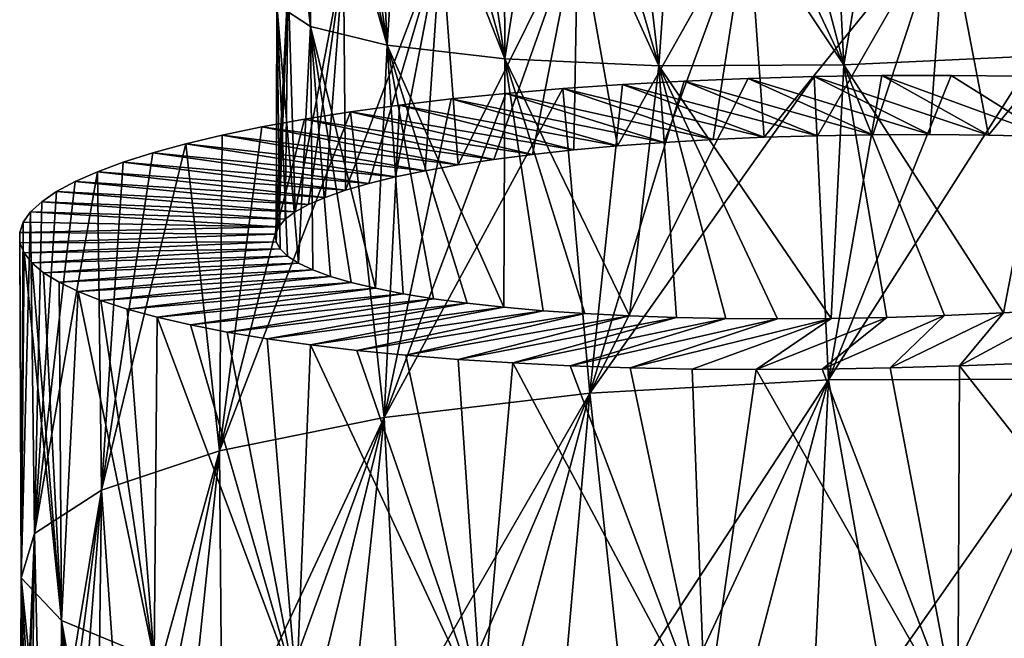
# Model space of a CAD drawing. Header units: millimetres. Extents: x -161 to 161, y -94 to 1149.
# Tile 826 of 1056: x 37.5 to 42.12, y 427.94 to 430.84. Entities that reach past the tile are written whole.
import ezdxf

# ---------------------------------------------------------------- set-up
doc = ezdxf.new("R2010")
doc.units = ezdxf.units.MM
doc.header["$LTSCALE"] = 81.481481
for name, color, linetype in [('72', 7, 'CONTINUOUS'), ('73', 7, 'CONTINUOUS'), ('82', 7, 'CONTINUOUS')]:
    doc.layers.add(name, color=color, linetype=linetype)

msp = doc.modelspace()

# ---------------------------------------------------------------- linework, layer by layer
at = {"layer": '72', "color": 7, "linetype": 'CONTINUOUS', "true_color": 0xaaaaaa}
for points in [[(40.3262, 430.5348, -8.0775), (41.2402, 430.2948, -7.2904), (40.6159, 430.5507, -8.2842), (40.3262, 430.5348, -8.0775)], [(40.6159, 430.5507, -8.2842), (41.499, 430.299, -7.4611), (40.9155, 430.563, -8.4766), (40.6159, 430.5507, -8.2842)], [(41.2402, 430.2948, -7.2904), (41.499, 430.299, -7.4611), (40.6159, 430.5507, -8.2842), (41.2402, 430.2948, -7.2904)], [(40.9155, 430.563, -8.4766), (41.7661, 430.2997, -7.6183), (41.2245, 430.5716, -8.6543), (40.9155, 430.563, -8.4766)], [(41.499, 430.299, -7.4611), (41.7661, 430.2997, -7.6183), (40.9155, 430.563, -8.4766), (41.499, 430.299, -7.4611)], [(41.2245, 430.5716, -8.6543), (42.0409, 430.297, -7.7616), (41.542, 430.5763, -8.8167), (41.2245, 430.5716, -8.6543)], [(41.7661, 430.2997, -7.6183), (42.0409, 430.297, -7.7616), (41.2245, 430.5716, -8.6543), (41.7661, 430.2997, -7.6183)], [(41.542, 430.5763, -8.8167), (42.3226, 430.2905, -7.8906), (41.8671, 430.5769, -8.9632), (41.542, 430.5763, -8.8167)], [(42.0409, 430.297, -7.7616), (42.3226, 430.2905, -7.8906), (41.542, 430.5763, -8.8167), (42.0409, 430.297, -7.7616)], [(41.8671, 430.5769, -8.9632), (42.3226, 430.2905, -7.8906), (42.199, 430.5733, -9.0934), (41.8671, 430.5769, -8.9632)], [(39.7797, 430.4929, -7.623), (40.7508, 430.277, -6.9107), (40.0473, 430.5155, -7.857), (39.7797, 430.4929, -7.623)], [(40.0473, 430.5155, -7.857), (40.9906, 430.2874, -7.1068), (40.3262, 430.5348, -8.0775), (40.0473, 430.5155, -7.857)], [(40.7508, 430.277, -6.9107), (40.9906, 430.2874, -7.1068), (40.0473, 430.5155, -7.857), (40.7508, 430.277, -6.9107)], [(40.9906, 430.2874, -7.1068), (41.2402, 430.2948, -7.2904), (40.3262, 430.5348, -8.0775), (40.9906, 430.2874, -7.1068)], [(39.2814, 430.4384, -7.1167), (40.3038, 430.2473, -6.4831), (39.5241, 430.4671, -7.3761), (39.2814, 430.4384, -7.1167)], [(39.5241, 430.4671, -7.3761), (40.5216, 430.2635, -6.7026), (39.7797, 430.4929, -7.623), (39.5241, 430.4671, -7.3761)], [(40.3038, 430.2473, -6.4831), (40.5216, 430.2635, -6.7026), (39.5241, 430.4671, -7.3761), (40.3038, 430.2473, -6.4831)], [(40.5216, 430.2635, -6.7026), (40.7508, 430.277, -6.9107), (39.7797, 430.4929, -7.623), (40.5216, 430.2635, -6.7026)], [(38.8367, 430.3728, -6.5636), (39.9045, 430.2072, -6.0121), (39.052, 430.4069, -6.8455), (38.8367, 430.3728, -6.5636)], [(39.052, 430.4069, -6.8455), (40.098, 430.2285, -6.2528), (39.2814, 430.4384, -7.1167), (39.052, 430.4069, -6.8455)], [(39.9045, 430.2072, -6.0121), (40.098, 430.2285, -6.2528), (39.052, 430.4069, -6.8455), (39.9045, 430.2072, -6.0121)], [(40.098, 430.2285, -6.2528), (40.3038, 430.2473, -6.4831), (39.2814, 430.4384, -7.1167), (40.098, 430.2285, -6.2528)], [(38.6358, 430.3363, -6.2715), (39.7237, 430.1836, -5.7616), (38.8367, 430.3728, -6.5636), (38.6358, 430.3363, -6.2715)], [(39.7237, 430.1836, -5.7616), (39.9045, 430.2072, -6.0121), (38.8367, 430.3728, -6.5636), (39.7237, 430.1836, -5.7616)], [(38.45, 430.2978, -5.9702), (39.556, 430.158, -5.5019), (38.6358, 430.3363, -6.2715), (38.45, 430.2978, -5.9702)], [(39.556, 430.158, -5.5019), (39.7237, 430.1836, -5.7616), (38.6358, 430.3363, -6.2715), (39.556, 430.158, -5.5019)], [(38.2797, 430.2573, -5.6603), (39.4019, 430.1305, -5.2336), (38.45, 430.2978, -5.9702), (38.2797, 430.2573, -5.6603)], [(39.4019, 430.1305, -5.2336), (39.556, 430.158, -5.5019), (38.45, 430.2978, -5.9702), (39.4019, 430.1305, -5.2336)], [(38.1253, 430.215, -5.3424), (39.2622, 430.1013, -4.9576), (38.2797, 430.2573, -5.6603), (38.1253, 430.215, -5.3424)], [(39.2622, 430.1013, -4.9576), (39.4019, 430.1305, -5.2336), (38.2797, 430.2573, -5.6603), (39.2622, 430.1013, -4.9576)], [(37.9873, 430.1713, -5.0172), (39.1372, 430.0706, -4.6747), (38.1253, 430.215, -5.3424), (37.9873, 430.1713, -5.0172)], [(39.1372, 430.0706, -4.6747), (39.2622, 430.1013, -4.9576), (38.1253, 430.215, -5.3424), (39.1372, 430.0706, -4.6747)], [(37.8661, 430.1261, -4.6855), (39.0277, 430.0387, -4.3859), (37.9873, 430.1713, -5.0172), (37.8661, 430.1261, -4.6855)], [(39.0277, 430.0387, -4.3859), (39.1372, 430.0706, -4.6747), (37.9873, 430.1713, -5.0172), (39.0277, 430.0387, -4.3859)], [(37.7618, 430.0799, -4.3481), (38.9336, 430.0058, -4.092), (37.8661, 430.1261, -4.6855), (37.7618, 430.0799, -4.3481)], [(38.9336, 430.0058, -4.092), (39.0277, 430.0387, -4.3859), (37.8661, 430.1261, -4.6855), (38.9336, 430.0058, -4.092)], [(37.6747, 430.0328, -4.006), (38.8553, 429.972, -3.7938), (37.7618, 430.0799, -4.3481), (37.6747, 430.0328, -4.006)], [(38.8553, 429.972, -3.7938), (38.9336, 430.0058, -4.092), (37.7618, 430.0799, -4.3481), (38.8553, 429.972, -3.7938)], [(37.605, 429.9852, -3.6601), (38.7926, 429.9376, -3.4918), (37.6747, 430.0328, -4.006), (37.605, 429.9852, -3.6601)], [(38.7926, 429.9376, -3.4918), (38.8553, 429.972, -3.7938), (37.6747, 430.0328, -4.006), (38.7926, 429.9376, -3.4918)], [(37.5528, 429.9371, -3.3115), (38.7459, 429.9028, -3.1868), (37.605, 429.9852, -3.6601), (37.5528, 429.9371, -3.3115)], [(38.7459, 429.9028, -3.1868), (38.7926, 429.9376, -3.4918), (37.605, 429.9852, -3.6601), (38.7459, 429.9028, -3.1868)], [(37.5183, 429.8888, -2.961), (38.7154, 429.8678, -2.8795), (37.5528, 429.9371, -3.3115), (37.5183, 429.8888, -2.961)], [(38.7154, 429.8678, -2.8795), (38.7459, 429.9028, -3.1868), (37.5528, 429.9371, -3.3115), (38.7154, 429.8678, -2.8795)], [(37.5017, 429.8407, -2.6092), (38.7154, 429.8678, -2.8795), (37.5183, 429.8888, -2.961), (37.5017, 429.8407, -2.6092)], [(38.7011, 429.8328, -2.5707), (38.7154, 429.8678, -2.8795), (37.5017, 429.8407, -2.6092), (38.7011, 429.8328, -2.5707)], [(37.5029, 429.7927, -2.257), (38.7011, 429.8328, -2.5707), (37.5017, 429.8407, -2.6092), (37.5029, 429.7927, -2.257)], [(38.7034, 429.798, -2.2616), (38.7011, 429.8328, -2.5707), (37.5029, 429.7927, -2.257), (38.7034, 429.798, -2.2616)], [(37.5222, 429.7453, -1.9051), (38.7034, 429.798, -2.2616), (37.5029, 429.7927, -2.257), (37.5222, 429.7453, -1.9051)], [(38.7221, 429.7637, -1.9531), (38.7034, 429.798, -2.2616), (37.5222, 429.7453, -1.9051), (38.7221, 429.7637, -1.9531)], [(37.5593, 429.6985, -1.5544), (38.7221, 429.7637, -1.9531), (37.5222, 429.7453, -1.9051), (37.5593, 429.6985, -1.5544)], [(38.7571, 429.7301, -1.6463), (38.7221, 429.7637, -1.9531), (37.5593, 429.6985, -1.5544), (38.7571, 429.7301, -1.6463)], [(37.614, 429.6526, -1.2058), (38.7571, 429.7301, -1.6463), (37.5593, 429.6985, -1.5544), (37.614, 429.6526, -1.2058)], [(38.8081, 429.6974, -1.342), (38.7571, 429.7301, -1.6463), (37.614, 429.6526, -1.2058), (38.8081, 429.6974, -1.342)], [(37.6861, 429.6078, -0.8602), (38.8081, 429.6974, -1.342), (37.614, 429.6526, -1.2058), (37.6861, 429.6078, -0.8602)], [(38.8749, 429.6658, -1.0407), (38.8081, 429.6974, -1.342), (37.6861, 429.6078, -0.8602), (38.8749, 429.6658, -1.0407)], [(37.7755, 429.5644, -0.5186), (38.8749, 429.6658, -1.0407), (37.6861, 429.6078, -0.8602), (37.7755, 429.5644, -0.5186)], [(38.9575, 429.6355, -0.7432), (38.8749, 429.6658, -1.0407), (37.7755, 429.5644, -0.5186), (38.9575, 429.6355, -0.7432)], [(37.882, 429.5225, -0.1817), (38.9575, 429.6355, -0.7432), (37.7755, 429.5644, -0.5186), (37.882, 429.5225, -0.1817)], [(39.0556, 429.6066, -0.4501), (38.9575, 429.6355, -0.7432), (37.882, 429.5225, -0.1817), (39.0556, 429.6066, -0.4501)], [(38.0054, 429.4823, 0.1495), (39.0556, 429.6066, -0.4501), (37.882, 429.5225, -0.1817), (38.0054, 429.4823, 0.1495)], [(39.1693, 429.5794, -0.1622), (39.0556, 429.6066, -0.4501), (38.0054, 429.4823, 0.1495), (39.1693, 429.5794, -0.1622)], [(38.1455, 429.4442, 0.4743), (39.1693, 429.5794, -0.1622), (38.0054, 429.4823, 0.1495), (38.1455, 429.4442, 0.4743)], [(39.2981, 429.554, 0.1194), (39.1693, 429.5794, -0.1622), (38.1455, 429.4442, 0.4743), (39.2981, 429.554, 0.1194)], [(38.3019, 429.4081, 0.7919), (39.2981, 429.554, 0.1194), (38.1455, 429.4442, 0.4743), (38.3019, 429.4081, 0.7919)], [(39.4415, 429.5307, 0.394), (39.2981, 429.554, 0.1194), (38.3019, 429.4081, 0.7919), (39.4415, 429.5307, 0.394)], [(38.4742, 429.3743, 1.1016), (39.4415, 429.5307, 0.394), (38.3019, 429.4081, 0.7919), (38.4742, 429.3743, 1.1016)], [(39.599, 429.5096, 0.6607), (39.4415, 429.5307, 0.394), (38.4742, 429.3743, 1.1016), (39.599, 429.5096, 0.6607)], [(38.6617, 429.3431, 1.4026), (39.599, 429.5096, 0.6607), (38.4742, 429.3743, 1.1016), (38.6617, 429.3431, 1.4026)], [(39.77, 429.4908, 0.9188), (39.599, 429.5096, 0.6607), (38.6617, 429.3431, 1.4026), (39.77, 429.4908, 0.9188)], [(38.8642, 429.3144, 1.6943), (39.77, 429.4908, 0.9188), (38.6617, 429.3431, 1.4026), (38.8642, 429.3144, 1.6943)], [(39.954, 429.4746, 1.1677), (39.77, 429.4908, 0.9188), (38.8642, 429.3144, 1.6943), (39.954, 429.4746, 1.1677)], [(39.081, 429.2886, 1.9758), (39.954, 429.4746, 1.1677), (38.8642, 429.3144, 1.6943), (39.081, 429.2886, 1.9758)], [(40.1506, 429.4611, 1.4068), (39.954, 429.4746, 1.1677), (39.081, 429.2886, 1.9758), (40.1506, 429.4611, 1.4068)], [(39.3116, 429.2657, 2.2464), (40.1506, 429.4611, 1.4068), (39.081, 429.2886, 1.9758), (39.3116, 429.2657, 2.2464)], [(40.3595, 429.4503, 1.6355), (40.1506, 429.4611, 1.4068), (39.3116, 429.2657, 2.2464), (40.3595, 429.4503, 1.6355)], [(39.5557, 429.246, 2.5055), (40.3595, 429.4503, 1.6355), (39.3116, 429.2657, 2.2464), (39.5557, 429.246, 2.5055)], [(40.58, 429.4425, 1.853), (40.3595, 429.4503, 1.6355), (39.5557, 429.246, 2.5055), (40.58, 429.4425, 1.853)], [(39.8126, 429.2295, 2.7522), (40.58, 429.4425, 1.853), (39.5557, 429.246, 2.5055), (39.8126, 429.2295, 2.7522)], [(40.8114, 429.4378, 2.0588), (40.58, 429.4425, 1.853), (39.8126, 429.2295, 2.7522), (40.8114, 429.4378, 2.0588)], [(40.0815, 429.2165, 2.986), (40.8114, 429.4378, 2.0588), (39.8126, 429.2295, 2.7522), (40.0815, 429.2165, 2.986)], [(41.0531, 429.4363, 2.2526), (40.8114, 429.4378, 2.0588), (40.0815, 429.2165, 2.986), (41.0531, 429.4363, 2.2526)], [(40.3617, 429.207, 3.2064), (41.0531, 429.4363, 2.2526), (40.0815, 429.2165, 2.986), (40.3617, 429.207, 3.2064)], [(41.3047, 429.438, 2.4339), (41.0531, 429.4363, 2.2526), (40.3617, 429.207, 3.2064), (41.3047, 429.438, 2.4339)], [(40.6525, 429.2011, 3.4129), (41.3047, 429.438, 2.4339), (40.3617, 429.207, 3.2064), (40.6525, 429.2011, 3.4129)], [(40.953, 429.1989, 3.6049), (41.3047, 429.438, 2.4339), (40.6525, 429.2011, 3.4129), (40.953, 429.1989, 3.6049)], [(41.5655, 429.4432, 2.6024), (41.3047, 429.438, 2.4339), (40.953, 429.1989, 3.6049), (41.5655, 429.4432, 2.6024)], [(41.2626, 429.2006, 3.7821), (41.5655, 429.4432, 2.6024), (40.953, 429.1989, 3.6049), (41.2626, 429.2006, 3.7821)], [(41.8349, 429.4517, 2.7575), (41.5655, 429.4432, 2.6024), (41.2626, 429.2006, 3.7821), (41.8349, 429.4517, 2.7575)], [(41.5806, 429.2061, 3.9438), (41.8349, 429.4517, 2.7575), (41.2626, 429.2006, 3.7821), (41.5806, 429.2061, 3.9438)], [(42.112, 429.4639, 2.8986), (41.8349, 429.4517, 2.7575), (41.5806, 429.2061, 3.9438), (42.112, 429.4639, 2.8986)], [(41.906, 429.2156, 4.0897), (42.112, 429.4639, 2.8986), (41.5806, 429.2061, 3.9438), (41.906, 429.2156, 4.0897)], [(42.3957, 429.4797, 3.0251), (42.112, 429.4639, 2.8986), (41.906, 429.2156, 4.0897), (42.3957, 429.4797, 3.0251)], [(42.2383, 429.2292, 4.2193), (42.3957, 429.4797, 3.0251), (41.906, 429.2156, 4.0897), (42.2383, 429.2292, 4.2193)]]:
    msp.add_3dface(points, dxfattribs=at)
at = {"layer": '73', "color": 7, "linetype": 'CONTINUOUS', "true_color": 0xaaaaaa}
for points in [[(40.9155, 430.563, -8.4766), (41.2245, 430.5716, -8.6543), (40.173, 429.0878, -8.3531), (40.9155, 430.563, -8.4766)], [(40.173, 429.0878, -8.3531), (41.2245, 430.5716, -8.6543), (41.2925, 429.1506, -9.0835), (40.173, 429.0878, -8.3531)], [(40.6159, 430.5507, -8.2842), (40.9155, 430.563, -8.4766), (40.173, 429.0878, -8.3531), (40.6159, 430.5507, -8.2842)], [(40.3262, 430.5348, -8.0775), (40.6159, 430.5507, -8.2842), (40.173, 429.0878, -8.3531), (40.3262, 430.5348, -8.0775)], [(41.2245, 430.5716, -8.6543), (41.542, 430.5763, -8.8167), (41.2925, 429.1506, -9.0835), (41.2245, 430.5716, -8.6543)], [(41.542, 430.5763, -8.8167), (41.8671, 430.5769, -8.9632), (41.2925, 429.1506, -9.0835), (41.542, 430.5763, -8.8167)], [(41.8671, 430.5769, -8.9632), (42.199, 430.5733, -9.0934), (41.2925, 429.1506, -9.0835), (41.8671, 430.5769, -8.9632)], [(41.2925, 429.1506, -9.0835), (42.199, 430.5733, -9.0934), (42.5279, 429.1537, -9.5972), (41.2925, 429.1506, -9.0835)], [(39.7797, 430.4929, -7.623), (40.0473, 430.5155, -7.857), (39.2099, 428.9737, -7.4311), (39.7797, 430.4929, -7.623)], [(39.2099, 428.9737, -7.4311), (40.0473, 430.5155, -7.857), (40.173, 429.0878, -8.3531), (39.2099, 428.9737, -7.4311)], [(40.0473, 430.5155, -7.857), (40.3262, 430.5348, -8.0775), (40.173, 429.0878, -8.3531), (40.0473, 430.5155, -7.857)], [(39.5241, 430.4671, -7.3761), (39.7797, 430.4929, -7.623), (39.2099, 428.9737, -7.4311), (39.5241, 430.4671, -7.3761)], [(39.2814, 430.4384, -7.1167), (39.5241, 430.4671, -7.3761), (39.2099, 428.9737, -7.4311), (39.2814, 430.4384, -7.1167)], [(38.8367, 430.3728, -6.5636), (39.052, 430.4069, -6.8455), (38.4381, 428.818, -6.3485), (38.8367, 430.3728, -6.5636)], [(38.4381, 428.818, -6.3485), (39.052, 430.4069, -6.8455), (39.2099, 428.9737, -7.4311), (38.4381, 428.818, -6.3485)], [(39.052, 430.4069, -6.8455), (39.2814, 430.4384, -7.1167), (39.2099, 428.9737, -7.4311), (39.052, 430.4069, -6.8455)], [(38.6358, 430.3363, -6.2715), (38.8367, 430.3728, -6.5636), (38.4381, 428.818, -6.3485), (38.6358, 430.3363, -6.2715)], [(38.45, 430.2978, -5.9702), (38.6358, 430.3363, -6.2715), (38.4381, 428.818, -6.3485), (38.45, 430.2978, -5.9702)], [(38.2797, 430.2573, -5.6603), (38.45, 430.2978, -5.9702), (38.4381, 428.818, -6.3485), (38.2797, 430.2573, -5.6603)], [(38.1253, 430.215, -5.3424), (38.2797, 430.2573, -5.6603), (37.8851, 428.6326, -5.1436), (38.1253, 430.215, -5.3424)], [(37.8851, 428.6326, -5.1436), (38.2797, 430.2573, -5.6603), (38.4381, 428.818, -6.3485), (37.8851, 428.6326, -5.1436)], [(37.9873, 430.1713, -5.0172), (38.1253, 430.215, -5.3424), (37.8851, 428.6326, -5.1436), (37.9873, 430.1713, -5.0172)], [(37.8661, 430.1261, -4.6855), (37.9873, 430.1713, -5.0172), (37.8851, 428.6326, -5.1436), (37.8661, 430.1261, -4.6855)], [(37.7618, 430.0799, -4.3481), (37.8661, 430.1261, -4.6855), (37.5716, 428.4294, -3.8577), (37.7618, 430.0799, -4.3481)], [(37.5716, 428.4294, -3.8577), (37.8661, 430.1261, -4.6855), (37.8851, 428.6326, -5.1436), (37.5716, 428.4294, -3.8577)], [(37.6747, 430.0328, -4.006), (37.7618, 430.0799, -4.3481), (37.5716, 428.4294, -3.8577), (37.6747, 430.0328, -4.006)], [(37.605, 429.9852, -3.6601), (37.6747, 430.0328, -4.006), (37.5716, 428.4294, -3.8577), (37.605, 429.9852, -3.6601)], [(37.5528, 429.9371, -3.3115), (37.605, 429.9852, -3.6601), (37.5716, 428.4294, -3.8577), (37.5528, 429.9371, -3.3115)], [(37.5183, 429.8888, -2.961), (37.5528, 429.9371, -3.3115), (37.508, 428.2216, -2.5363), (37.5183, 429.8888, -2.961)], [(37.508, 428.2216, -2.5363), (37.5528, 429.9371, -3.3115), (37.5716, 428.4294, -3.8577), (37.508, 428.2216, -2.5363)], [(37.5017, 429.8407, -2.6092), (37.5183, 429.8888, -2.961), (37.508, 428.2216, -2.5363), (37.5017, 429.8407, -2.6092)], [(37.5029, 429.7927, -2.257), (37.5017, 429.8407, -2.6092), (37.508, 428.2216, -2.5363), (37.5029, 429.7927, -2.257)], [(37.5222, 429.7453, -1.9051), (37.5029, 429.7927, -2.257), (37.508, 428.2216, -2.5363), (37.5222, 429.7453, -1.9051)], [(37.6977, 428.0219, -1.2253), (37.5222, 429.7453, -1.9051), (37.508, 428.2216, -2.5363), (37.6977, 428.0219, -1.2253)], [(37.5593, 429.6985, -1.5544), (37.5222, 429.7453, -1.9051), (37.6977, 428.0219, -1.2253), (37.5593, 429.6985, -1.5544)], [(37.614, 429.6526, -1.2058), (37.5593, 429.6985, -1.5544), (37.6977, 428.0219, -1.2253), (37.614, 429.6526, -1.2058)], [(37.6861, 429.6078, -0.8602), (37.614, 429.6526, -1.2058), (37.6977, 428.0219, -1.2253), (37.6861, 429.6078, -0.8602)], [(37.7755, 429.5644, -0.5186), (37.6861, 429.6078, -0.8602), (37.6977, 428.0219, -1.2253), (37.7755, 429.5644, -0.5186)], [(38.1326, 427.8426, 0.0292), (37.7755, 429.5644, -0.5186), (37.6977, 428.0219, -1.2253), (38.1326, 427.8426, 0.0292)], [(37.882, 429.5225, -0.1817), (37.7755, 429.5644, -0.5186), (38.1326, 427.8426, 0.0292), (37.882, 429.5225, -0.1817)], [(38.0054, 429.4823, 0.1495), (37.882, 429.5225, -0.1817), (38.1326, 427.8426, 0.0292), (38.0054, 429.4823, 0.1495)], [(38.1455, 429.4442, 0.4743), (38.0054, 429.4823, 0.1495), (38.1326, 427.8426, 0.0292), (38.1455, 429.4442, 0.4743)], [(38.7983, 427.6953, 1.1829), (38.1455, 429.4442, 0.4743), (38.1326, 427.8426, 0.0292), (38.7983, 427.6953, 1.1829)], [(38.3019, 429.4081, 0.7919), (38.1455, 429.4442, 0.4743), (38.7983, 427.6953, 1.1829), (38.3019, 429.4081, 0.7919)], [(38.4742, 429.3743, 1.1016), (38.3019, 429.4081, 0.7919), (38.7983, 427.6953, 1.1829), (38.4742, 429.3743, 1.1016)], [(38.6617, 429.3431, 1.4026), (38.4742, 429.3743, 1.1016), (38.7983, 427.6953, 1.1829), (38.6617, 429.3431, 1.4026)], [(38.8642, 429.3144, 1.6943), (38.6617, 429.3431, 1.4026), (38.7983, 427.6953, 1.1829), (38.8642, 429.3144, 1.6943)], [(39.6695, 427.59, 2.1961), (38.8642, 429.3144, 1.6943), (38.7983, 427.6953, 1.1829), (39.6695, 427.59, 2.1961)], [(39.081, 429.2886, 1.9758), (38.8642, 429.3144, 1.6943), (39.6695, 427.59, 2.1961), (39.081, 429.2886, 1.9758)], [(39.3116, 429.2657, 2.2464), (39.081, 429.2886, 1.9758), (39.6695, 427.59, 2.1961), (39.3116, 429.2657, 2.2464)], [(39.5557, 429.246, 2.5055), (39.3116, 429.2657, 2.2464), (39.6695, 427.59, 2.1961), (39.5557, 429.246, 2.5055)], [(39.8126, 429.2295, 2.7522), (39.5557, 429.246, 2.5055), (39.6695, 427.59, 2.1961), (39.8126, 429.2295, 2.7522)], [(40.7158, 427.5354, 3.0324), (39.8126, 429.2295, 2.7522), (39.6695, 427.59, 2.1961), (40.7158, 427.5354, 3.0324)], [(40.0815, 429.2165, 2.986), (39.8126, 429.2295, 2.7522), (40.7158, 427.5354, 3.0324), (40.0815, 429.2165, 2.986)], [(40.3617, 429.207, 3.2064), (40.0815, 429.2165, 2.986), (40.7158, 427.5354, 3.0324), (40.3617, 429.207, 3.2064)], [(40.6525, 429.2011, 3.4129), (40.3617, 429.207, 3.2064), (40.7158, 427.5354, 3.0324), (40.6525, 429.2011, 3.4129)], [(41.5806, 429.2061, 3.9438), (41.2626, 429.2006, 3.7821), (41.8984, 427.5378, 3.664), (41.5806, 429.2061, 3.9438)], [(41.906, 429.2156, 4.0897), (41.5806, 429.2061, 3.9438), (41.8984, 427.5378, 3.664), (41.906, 429.2156, 4.0897)], [(43.1753, 427.6019, 4.0678), (41.906, 429.2156, 4.0897), (41.8984, 427.5378, 3.664), (43.1753, 427.6019, 4.0678)], [(42.2383, 429.2292, 4.2193), (41.906, 429.2156, 4.0897), (43.1753, 427.6019, 4.0678), (42.2383, 429.2292, 4.2193)], [(40.953, 429.1989, 3.6049), (40.6525, 429.2011, 3.4129), (40.7158, 427.5354, 3.0324), (40.953, 429.1989, 3.6049)], [(41.8984, 427.5378, 3.664), (40.953, 429.1989, 3.6049), (40.7158, 427.5354, 3.0324), (41.8984, 427.5378, 3.664)], [(41.2626, 429.2006, 3.7821), (40.953, 429.1989, 3.6049), (41.8984, 427.5378, 3.664), (41.2626, 429.2006, 3.7821)], [(40.3262, 427.6739, -8.8934), (40.173, 429.0878, -8.3531), (41.2925, 429.1506, -9.0835), (40.3262, 427.6739, -8.8934)], [(40.6159, 427.698, -9.0993), (40.3262, 427.6739, -8.8934), (41.2925, 429.1506, -9.0835), (40.6159, 427.698, -9.0993)], [(40.9155, 427.718, -9.2911), (40.6159, 427.698, -9.0993), (41.2925, 429.1506, -9.0835), (40.9155, 427.718, -9.2911)], [(41.2245, 427.7337, -9.4683), (40.9155, 427.718, -9.2911), (41.2925, 429.1506, -9.0835), (41.2245, 427.7337, -9.4683)], [(41.542, 427.7448, -9.6304), (41.2245, 427.7337, -9.4683), (41.2925, 429.1506, -9.0835), (41.542, 427.7448, -9.6304)], [(41.542, 427.7448, -9.6304), (41.2925, 429.1506, -9.0835), (42.5279, 429.1537, -9.5972), (41.542, 427.7448, -9.6304)], [(41.8671, 427.7513, -9.7767), (41.542, 427.7448, -9.6304), (42.5279, 429.1537, -9.5972), (41.8671, 427.7513, -9.7767)], [(42.199, 427.7529, -9.907), (41.8671, 427.7513, -9.7767), (42.5279, 429.1537, -9.5972), (42.199, 427.7529, -9.907)], [(39.2814, 427.5391, -7.9372), (39.2099, 428.9737, -7.4311), (40.173, 429.0878, -8.3531), (39.2814, 427.5391, -7.9372)], [(39.5241, 427.5782, -8.1953), (39.2814, 427.5391, -7.9372), (40.173, 429.0878, -8.3531), (39.5241, 427.5782, -8.1953)], [(39.7797, 427.6138, -8.441), (39.5241, 427.5782, -8.1953), (40.173, 429.0878, -8.3531), (39.7797, 427.6138, -8.441)], [(40.0473, 427.6458, -8.6739), (39.7797, 427.6138, -8.441), (40.173, 429.0878, -8.3531), (40.0473, 427.6458, -8.6739)], [(40.3262, 427.6739, -8.8934), (40.0473, 427.6458, -8.6739), (40.173, 429.0878, -8.3531), (40.3262, 427.6739, -8.8934)], [(38.45, 427.3527, -6.7973), (38.4381, 428.818, -6.3485), (39.2099, 428.9737, -7.4311), (38.45, 427.3527, -6.7973)], [(38.6358, 427.4033, -7.0968), (38.45, 427.3527, -6.7973), (39.2099, 428.9737, -7.4311), (38.6358, 427.4033, -7.0968)], [(38.8367, 427.4514, -7.3872), (38.6358, 427.4033, -7.0968), (39.2099, 428.9737, -7.4311), (38.8367, 427.4514, -7.3872)], [(39.052, 427.4967, -7.6676), (38.8367, 427.4514, -7.3872), (39.2099, 428.9737, -7.4311), (39.052, 427.4967, -7.6676)], [(39.2814, 427.5391, -7.9372), (39.052, 427.4967, -7.6676), (39.2099, 428.9737, -7.4311), (39.2814, 427.5391, -7.9372)], [(37.9873, 427.1882, -5.8502), (37.8851, 428.6326, -5.1436), (38.4381, 428.818, -6.3485), (37.9873, 427.1882, -5.8502)], [(38.1253, 427.245, -6.1733), (37.9873, 427.1882, -5.8502), (38.4381, 428.818, -6.3485), (38.1253, 427.245, -6.1733)], [(38.2797, 427.2999, -6.4893), (38.1253, 427.245, -6.1733), (38.4381, 428.818, -6.3485), (38.2797, 427.2999, -6.4893)], [(38.45, 427.3527, -6.7973), (38.2797, 427.2999, -6.4893), (38.4381, 428.818, -6.3485), (38.45, 427.3527, -6.7973)], [(37.605, 426.948, -4.5016), (37.5716, 428.4294, -3.8577), (37.8851, 428.6326, -5.1436), (37.605, 426.948, -4.5016)], [(37.6747, 427.0095, -4.8452), (37.605, 426.948, -4.5016), (37.8851, 428.6326, -5.1436), (37.6747, 427.0095, -4.8452)], [(37.7618, 427.0702, -5.1852), (37.6747, 427.0095, -4.8452), (37.8851, 428.6326, -5.1436), (37.7618, 427.0702, -5.1852)], [(37.8661, 427.1299, -5.5205), (37.7618, 427.0702, -5.1852), (37.8851, 428.6326, -5.1436), (37.8661, 427.1299, -5.5205)], [(37.9873, 427.1882, -5.8502), (37.8661, 427.1299, -5.5205), (37.8851, 428.6326, -5.1436), (37.9873, 427.1882, -5.8502)], [(37.5183, 426.8238, -3.8068), (37.5017, 426.7616, -3.4573), (37.5716, 428.4294, -3.8577), (37.5183, 426.8238, -3.8068)], [(37.5017, 426.7616, -3.4573), (37.5029, 426.6996, -3.1073), (37.5716, 428.4294, -3.8577), (37.5017, 426.7616, -3.4573)], [(37.5029, 426.6996, -3.1073), (37.508, 428.2216, -2.5363), (37.5716, 428.4294, -3.8577), (37.5029, 426.6996, -3.1073)], [(37.5528, 426.886, -4.1552), (37.5183, 426.8238, -3.8068), (37.5716, 428.4294, -3.8577), (37.5528, 426.886, -4.1552)], [(37.605, 426.948, -4.5016), (37.5528, 426.886, -4.1552), (37.5716, 428.4294, -3.8577), (37.605, 426.948, -4.5016)], [(37.5029, 426.6996, -3.1073), (37.5222, 426.6381, -2.7575), (37.508, 428.2216, -2.5363), (37.5029, 426.6996, -3.1073)], [(37.5222, 426.6381, -2.7575), (37.5593, 426.5773, -2.409), (37.508, 428.2216, -2.5363), (37.5222, 426.6381, -2.7575)], [(37.5593, 426.5773, -2.409), (37.614, 426.5175, -2.0625), (37.508, 428.2216, -2.5363), (37.5593, 426.5773, -2.409)], [(37.614, 426.5175, -2.0625), (37.6861, 426.459, -1.719), (37.508, 428.2216, -2.5363), (37.614, 426.5175, -2.0625)], [(37.6861, 426.459, -1.719), (37.6977, 428.0219, -1.2253), (37.508, 428.2216, -2.5363), (37.6861, 426.459, -1.719)], [(37.6861, 426.459, -1.719), (37.7755, 426.4019, -1.3794), (37.6977, 428.0219, -1.2253), (37.6861, 426.459, -1.719)], [(37.7755, 426.4019, -1.3794), (37.882, 426.3466, -1.0444), (37.6977, 428.0219, -1.2253), (37.7755, 426.4019, -1.3794)], [(37.882, 426.3466, -1.0444), (38.0054, 426.2932, -0.7151), (37.6977, 428.0219, -1.2253), (37.882, 426.3466, -1.0444)], [(38.0054, 426.2932, -0.7151), (38.1326, 427.8426, 0.0292), (37.6977, 428.0219, -1.2253), (38.0054, 426.2932, -0.7151)]]:
    msp.add_3dface(points, dxfattribs=at)
at = {"layer": '82', "color": 7, "linetype": 'CONTINUOUS', "true_color": 0xaaaaaa}
for points in [[(38.8638, 430.8069, -0.809), (38.7221, 432.0154, -1.418), (38.7066, 430.9097, -1.9063), (38.8638, 430.8069, -0.809)], [(38.7571, 431.9906, -1.1104), (38.7221, 432.0154, -1.418), (38.8638, 430.8069, -0.809), (38.7571, 431.9906, -1.1104)], [(38.8081, 431.9667, -0.8053), (38.7571, 431.9906, -1.1104), (38.8638, 430.8069, -0.809), (38.8081, 431.9667, -0.8053)], [(38.8749, 431.9438, -0.5032), (38.8081, 431.9667, -0.8053), (38.8638, 430.8069, -0.809), (38.8749, 431.9438, -0.5032)], [(39.2242, 430.7194, 0.2409), (38.8749, 431.9438, -0.5032), (38.8638, 430.8069, -0.809), (39.2242, 430.7194, 0.2409)], [(38.9575, 431.922, -0.2049), (38.8749, 431.9438, -0.5032), (39.2242, 430.7194, 0.2409), (38.9575, 431.922, -0.2049)], [(39.0556, 431.9016, 0.0889), (38.9575, 431.922, -0.2049), (39.2242, 430.7194, 0.2409), (39.0556, 431.9016, 0.0889)], [(39.1693, 431.8826, 0.3774), (39.0556, 431.9016, 0.0889), (39.2242, 430.7194, 0.2409), (39.1693, 431.8826, 0.3774)], [(39.2981, 431.8654, 0.6597), (39.1693, 431.8826, 0.3774), (39.2242, 430.7194, 0.2409), (39.2981, 431.8654, 0.6597)], [(39.7758, 430.6556, 1.2063), (39.2981, 431.8654, 0.6597), (39.2242, 430.7194, 0.2409), (39.7758, 430.6556, 1.2063)], [(39.4415, 431.85, 0.9348), (39.2981, 431.8654, 0.6597), (39.7758, 430.6556, 1.2063), (39.4415, 431.85, 0.9348)], [(39.599, 431.8365, 1.202), (39.4415, 431.85, 0.9348), (39.7758, 430.6556, 1.2063), (39.599, 431.8365, 1.202)], [(39.77, 431.8252, 1.4605), (39.599, 431.8365, 1.202), (39.7758, 430.6556, 1.2063), (39.77, 431.8252, 1.4605)], [(41.8349, 431.839, 3.2996), (41.5655, 431.8259, 3.1448), (42.3444, 430.6718, 3.2828), (41.8349, 431.839, 3.2996)], [(42.112, 431.8552, 3.4403), (41.8349, 431.839, 3.2996), (42.3444, 430.6718, 3.2828), (42.112, 431.8552, 3.4403)], [(42.3957, 431.8746, 3.5663), (42.112, 431.8552, 3.4403), (42.3444, 430.6718, 3.2828), (42.3957, 431.8746, 3.5663)], [(39.954, 431.8161, 1.7098), (39.77, 431.8252, 1.4605), (39.7758, 430.6556, 1.2063), (39.954, 431.8161, 1.7098)], [(40.4975, 430.6226, 2.0542), (39.954, 431.8161, 1.7098), (39.7758, 430.6556, 1.2063), (40.4975, 430.6226, 2.0542)], [(40.1506, 431.8095, 1.9492), (39.954, 431.8161, 1.7098), (40.4975, 430.6226, 2.0542), (40.1506, 431.8095, 1.9492)], [(40.3595, 431.8053, 2.1781), (40.1506, 431.8095, 1.9492), (40.4975, 430.6226, 2.0542), (40.3595, 431.8053, 2.1781)], [(40.58, 431.8038, 2.3958), (40.3595, 431.8053, 2.1781), (40.4975, 430.6226, 2.0542), (40.58, 431.8038, 2.3958)], [(41.3645, 430.6265, 2.754), (40.58, 431.8038, 2.3958), (40.4975, 430.6226, 2.0542), (41.3645, 430.6265, 2.754)], [(40.8114, 431.805, 2.6016), (40.58, 431.8038, 2.3958), (41.3645, 430.6265, 2.754), (40.8114, 431.805, 2.6016)], [(41.0531, 431.809, 2.7953), (40.8114, 431.805, 2.6016), (41.3645, 430.6265, 2.754), (41.0531, 431.809, 2.7953)], [(41.3047, 431.816, 2.9765), (41.0531, 431.809, 2.7953), (41.3645, 430.6265, 2.754), (41.3047, 431.816, 2.9765)], [(41.5655, 431.8259, 3.1448), (41.3047, 431.816, 2.9765), (41.3645, 430.6265, 2.754), (41.5655, 431.8259, 3.1448)], [(42.3444, 430.6718, 3.2828), (41.5655, 431.8259, 3.1448), (41.3645, 430.6265, 2.754), (42.3444, 430.6718, 3.2828)], [(40.3038, 430.2473, -6.4831), (40.1168, 431.2921, -6.0054), (40.9148, 431.3352, -6.7784), (40.3038, 430.2473, -6.4831)], [(40.5216, 430.2635, -6.7026), (40.3038, 430.2473, -6.4831), (40.9148, 431.3352, -6.7784), (40.5216, 430.2635, -6.7026)], [(40.7508, 430.277, -6.9107), (40.5216, 430.2635, -6.7026), (40.9148, 431.3352, -6.7784), (40.7508, 430.277, -6.9107)], [(40.9906, 430.2874, -7.1068), (40.7508, 430.277, -6.9107), (40.9148, 431.3352, -6.7784), (40.9906, 430.2874, -7.1068)], [(40.9906, 430.2874, -7.1068), (40.9148, 431.3352, -6.7784), (41.8424, 431.3412, -7.3914), (40.9906, 430.2874, -7.1068)], [(41.2402, 430.2948, -7.2904), (40.9906, 430.2874, -7.1068), (41.8424, 431.3412, -7.3914), (41.2402, 430.2948, -7.2904)], [(41.499, 430.299, -7.4611), (41.2402, 430.2948, -7.2904), (41.8424, 431.3412, -7.3914), (41.499, 430.299, -7.4611)], [(41.7661, 430.2997, -7.6183), (41.499, 430.299, -7.4611), (41.8424, 431.3412, -7.3914), (41.7661, 430.2997, -7.6183)], [(42.0409, 430.297, -7.7616), (41.7661, 430.2997, -7.6183), (41.8424, 431.3412, -7.3914), (42.0409, 430.297, -7.7616)], [(42.0409, 430.297, -7.7616), (41.8424, 431.3412, -7.3914), (42.866, 431.3038, -7.8232), (42.0409, 430.297, -7.7616)], [(39.556, 430.158, -5.5019), (39.4773, 431.2193, -5.0984), (40.1168, 431.2921, -6.0054), (39.556, 430.158, -5.5019)], [(39.7237, 430.1836, -5.7616), (39.556, 430.158, -5.5019), (40.1168, 431.2921, -6.0054), (39.7237, 430.1836, -5.7616)], [(39.9045, 430.2072, -6.0121), (39.7237, 430.1836, -5.7616), (40.1168, 431.2921, -6.0054), (39.9045, 430.2072, -6.0121)], [(40.098, 430.2285, -6.2528), (39.9045, 430.2072, -6.0121), (40.1168, 431.2921, -6.0054), (40.098, 430.2285, -6.2528)], [(40.3038, 430.2473, -6.4831), (40.098, 430.2285, -6.2528), (40.1168, 431.2921, -6.0054), (40.3038, 430.2473, -6.4831)], [(42.3226, 430.2905, -7.8906), (42.0409, 430.297, -7.7616), (42.866, 431.3038, -7.8232), (42.3226, 430.2905, -7.8906)], [(39.0277, 430.0387, -4.3859), (39.0191, 431.1252, -4.0892), (39.4773, 431.2193, -5.0984), (39.0277, 430.0387, -4.3859)], [(39.1372, 430.0706, -4.6747), (39.0277, 430.0387, -4.3859), (39.4773, 431.2193, -5.0984), (39.1372, 430.0706, -4.6747)], [(39.2622, 430.1013, -4.9576), (39.1372, 430.0706, -4.6747), (39.4773, 431.2193, -5.0984), (39.2622, 430.1013, -4.9576)], [(39.4019, 430.1305, -5.2336), (39.2622, 430.1013, -4.9576), (39.4773, 431.2193, -5.0984), (39.4019, 430.1305, -5.2336)], [(39.556, 430.158, -5.5019), (39.4019, 430.1305, -5.2336), (39.4773, 431.2193, -5.0984), (39.556, 430.158, -5.5019)], [(38.7926, 429.9376, -3.4918), (38.7593, 431.0189, -3.0125), (39.0191, 431.1252, -4.0892), (38.7926, 429.9376, -3.4918)], [(38.8553, 429.972, -3.7938), (38.7926, 429.9376, -3.4918), (39.0191, 431.1252, -4.0892), (38.8553, 429.972, -3.7938)], [(38.9336, 430.0058, -4.092), (38.8553, 429.972, -3.7938), (39.0191, 431.1252, -4.0892), (38.9336, 430.0058, -4.092)], [(39.0277, 430.0387, -4.3859), (38.9336, 430.0058, -4.092), (39.0191, 431.1252, -4.0892), (39.0277, 430.0387, -4.3859)], [(38.7154, 429.8678, -2.8795), (38.7011, 429.8328, -2.5707), (38.7593, 431.0189, -3.0125), (38.7154, 429.8678, -2.8795)], [(38.7011, 429.8328, -2.5707), (38.7034, 429.798, -2.2616), (38.7593, 431.0189, -3.0125), (38.7011, 429.8328, -2.5707)], [(38.7034, 429.798, -2.2616), (38.7066, 430.9097, -1.9063), (38.7593, 431.0189, -3.0125), (38.7034, 429.798, -2.2616)], [(38.7459, 429.9028, -3.1868), (38.7154, 429.8678, -2.8795), (38.7593, 431.0189, -3.0125), (38.7459, 429.9028, -3.1868)], [(38.7926, 429.9376, -3.4918), (38.7459, 429.9028, -3.1868), (38.7593, 431.0189, -3.0125), (38.7926, 429.9376, -3.4918)], [(38.7034, 429.798, -2.2616), (38.7221, 429.7637, -1.9531), (38.7066, 430.9097, -1.9063), (38.7034, 429.798, -2.2616)], [(38.7221, 429.7637, -1.9531), (38.7571, 429.7301, -1.6463), (38.7066, 430.9097, -1.9063), (38.7221, 429.7637, -1.9531)], [(38.7571, 429.7301, -1.6463), (38.8081, 429.6974, -1.342), (38.7066, 430.9097, -1.9063), (38.7571, 429.7301, -1.6463)], [(38.8081, 429.6974, -1.342), (38.8638, 430.8069, -0.809), (38.7066, 430.9097, -1.9063), (38.8081, 429.6974, -1.342)], [(38.8081, 429.6974, -1.342), (38.8749, 429.6658, -1.0407), (38.8638, 430.8069, -0.809), (38.8081, 429.6974, -1.342)], [(38.8749, 429.6658, -1.0407), (38.9575, 429.6355, -0.7432), (38.8638, 430.8069, -0.809), (38.8749, 429.6658, -1.0407)], [(38.9575, 429.6355, -0.7432), (39.0556, 429.6066, -0.4501), (38.8638, 430.8069, -0.809), (38.9575, 429.6355, -0.7432)], [(39.0556, 429.6066, -0.4501), (39.1693, 429.5794, -0.1622), (38.8638, 430.8069, -0.809), (39.0556, 429.6066, -0.4501)], [(39.1693, 429.5794, -0.1622), (39.2242, 430.7194, 0.2409), (38.8638, 430.8069, -0.809), (39.1693, 429.5794, -0.1622)], [(39.1693, 429.5794, -0.1622), (39.2981, 429.554, 0.1194), (39.2242, 430.7194, 0.2409), (39.1693, 429.5794, -0.1622)], [(39.2981, 429.554, 0.1194), (39.4415, 429.5307, 0.394), (39.2242, 430.7194, 0.2409), (39.2981, 429.554, 0.1194)], [(39.4415, 429.5307, 0.394), (39.599, 429.5096, 0.6607), (39.2242, 430.7194, 0.2409), (39.4415, 429.5307, 0.394)], [(39.599, 429.5096, 0.6607), (39.77, 429.4908, 0.9188), (39.2242, 430.7194, 0.2409), (39.599, 429.5096, 0.6607)], [(39.77, 429.4908, 0.9188), (39.7758, 430.6556, 1.2063), (39.2242, 430.7194, 0.2409), (39.77, 429.4908, 0.9188)], [(39.77, 429.4908, 0.9188), (39.954, 429.4746, 1.1677), (39.7758, 430.6556, 1.2063), (39.77, 429.4908, 0.9188)], [(39.954, 429.4746, 1.1677), (40.1506, 429.4611, 1.4068), (39.7758, 430.6556, 1.2063), (39.954, 429.4746, 1.1677)], [(40.1506, 429.4611, 1.4068), (40.3595, 429.4503, 1.6355), (39.7758, 430.6556, 1.2063), (40.1506, 429.4611, 1.4068)], [(40.3595, 429.4503, 1.6355), (40.4975, 430.6226, 2.0542), (39.7758, 430.6556, 1.2063), (40.3595, 429.4503, 1.6355)], [(42.112, 429.4639, 2.8986), (42.3444, 430.6718, 3.2828), (41.3645, 430.6265, 2.754), (42.112, 429.4639, 2.8986)], [(42.112, 429.4639, 2.8986), (42.3957, 429.4797, 3.0251), (42.3444, 430.6718, 3.2828), (42.112, 429.4639, 2.8986)], [(40.3595, 429.4503, 1.6355), (40.58, 429.4425, 1.853), (40.4975, 430.6226, 2.0542), (40.3595, 429.4503, 1.6355)], [(41.3047, 429.438, 2.4339), (41.3645, 430.6265, 2.754), (40.4975, 430.6226, 2.0542), (41.3047, 429.438, 2.4339)], [(40.58, 429.4425, 1.853), (40.8114, 429.4378, 2.0588), (40.4975, 430.6226, 2.0542), (40.58, 429.4425, 1.853)], [(40.8114, 429.4378, 2.0588), (41.0531, 429.4363, 2.2526), (40.4975, 430.6226, 2.0542), (40.8114, 429.4378, 2.0588)], [(41.0531, 429.4363, 2.2526), (41.3047, 429.438, 2.4339), (40.4975, 430.6226, 2.0542), (41.0531, 429.4363, 2.2526)], [(41.3047, 429.438, 2.4339), (41.5655, 429.4432, 2.6024), (41.3645, 430.6265, 2.754), (41.3047, 429.438, 2.4339)], [(41.5655, 429.4432, 2.6024), (41.8349, 429.4517, 2.7575), (41.3645, 430.6265, 2.754), (41.5655, 429.4432, 2.6024)], [(41.8349, 429.4517, 2.7575), (42.112, 429.4639, 2.8986), (41.3645, 430.6265, 2.754), (41.8349, 429.4517, 2.7575)]]:
    msp.add_3dface(points, dxfattribs=at)

doc.saveas('drawing.dxf')
